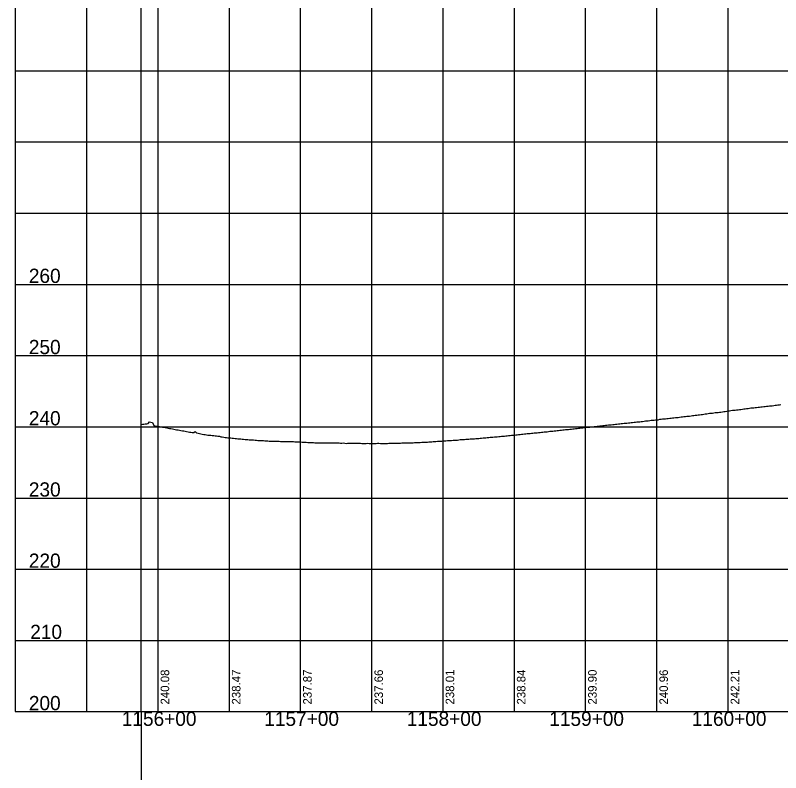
# Model space of a CAD drawing. Extents: x -90830 to 2015517, y -20856 to 836331.
# Drawn here: x 9492 to 10029, y 64871 to 65403 of the extents above; entities that cross this region are included whole.
import ezdxf

# ---------------------------------------------------------------- set-up
doc = ezdxf.new("R2010")
doc.units = 0
for name, color, linetype in [('Level 1', 7, 'Continuous'), ('RD_DDB_ElevTX', 7, 'Continuous'), ('RD_DDB_Profile_EX', 7, 'Continuous'), ('RD_DDB_StaTX', 7, 'Continuous'), ('RD_DDB_StripGrade', 7, 'Continuous'), ('RD_GPK_Profile_Cell', 7, 'Continuous')]:
    doc.layers.add(name, color=color, linetype=linetype)

msp = doc.modelspace()

# ---------------------------------------------------------------- linework, layer by layer
at = {"layer": 'Level 1'}
for p, q in [((9491.68, 65413.79), (9491.68, 64913.79)), ((9541.68, 65413.79), (9541.68, 64913.79)), ((9591.68, 65413.79), (9591.68, 64913.79)), ((9641.68, 65413.79), (9641.68, 64913.79)), ((9691.68, 65413.79), (9691.68, 64913.79)), ((9741.68, 65413.79), (9741.68, 64913.79)), ((9791.68, 65413.79), (9791.68, 64913.79)), ((9841.68, 65413.79), (9841.68, 64913.79)), ((9891.68, 65413.79), (9891.68, 64913.79)), ((9941.68, 65413.79), (9941.68, 64913.79)), ((9991.68, 65413.79), (9991.68, 64913.79)), ((9491.68, 65363.79), (11091.68, 65363.79)), ((9491.68, 65313.79), (11091.68, 65313.79)), ((9491.68, 65263.79), (11091.68, 65263.79)), ((9491.68, 65213.79), (11091.68, 65213.79)), ((9491.68, 65163.79), (11091.68, 65163.79)), ((9491.68, 65113.79), (11091.68, 65113.79)), ((9491.68, 65063.79), (11091.68, 65063.79)), ((9491.68, 65013.79), (11091.68, 65013.79)), ((9491.68, 64963.79), (11091.68, 64963.79)), ((9491.68, 64913.79), (11091.68, 64913.79))]:
    msp.add_line(p, q, dxfattribs=at)
at = {"layer": 'RD_DDB_Profile_EX'}
for points in [[(9979.9, 65123.39), (9980.9, 65123.45), (9981.9, 65123.55), (9982.9, 65123.75), (9983.9, 65123.83), (9984.9, 65123.87), (9985.9, 65124.1), (9986.9, 65124.16), (9987.9, 65124.32), (9988.9, 65124.53), (9989.9, 65124.6), (9990.9, 65124.82), (9991.9, 65124.88), (9992.9, 65124.98), (9993.9, 65125.14), (9994.9, 65125.36), (9995.9, 65125.46), (9996.9, 65125.54), (9997.9, 65125.58), (9998.9, 65125.63), (9999.9, 65125.92), (10000.9, 65126.02), (10001.9, 65126.22), (10002.9, 65126.36), (10003.9, 65126.46), (10004.9, 65126.6), (10005.9, 65126.71), (10006.9, 65126.78), (10007.9, 65126.99), (10008.9, 65127.12), (10009.9, 65127.18), (10010.9, 65127.32), (10011.9, 65127.42), (10012.9, 65127.54), (10013.9, 65127.64), (10014.9, 65127.76), (10015.9, 65127.89), (10016.9, 65128.06), (10017.9, 65128.14), (10018.9, 65128.2), (10019.9, 65128.31), (10020.9, 65128.49), (10021.9, 65128.55), (10022.9, 65128.59), (10023.9, 65128.72), (10024.9, 65128.93), (10025.9, 65129.02), (10026.9, 65129.14), (10027.9, 65129.3), (10028.9, 65129.37)], [(9879.9, 65112), (9880.9, 65112.11), (9881.9, 65112.18), (9882.9, 65112.29), (9883.9, 65112.45), (9884.9, 65112.56), (9885.9, 65112.63), (9886.9, 65112.75), (9887.9, 65112.9), (9888.9, 65113.03), (9889.9, 65113.13), (9890.9, 65113.24), (9891.9, 65113.34), (9892.9, 65113.44), (9893.9, 65113.53), (9894.9, 65113.59), (9895.9, 65113.68), (9896.9, 65113.8), (9897.9, 65113.95), (9898.9, 65114.08), (9899.9, 65114.2), (9900.9, 65114.31), (9901.9, 65114.41), (9902.9, 65114.51), (9903.9, 65114.62), (9904.9, 65114.72), (9905.9, 65114.82), (9906.9, 65114.95), (9907.9, 65115.05), (9908.9, 65115.11), (9909.9, 65115.22), (9910.9, 65115.37), (9911.9, 65115.5), (9912.9, 65115.62), (9913.9, 65115.7), (9914.9, 65115.77), (9915.9, 65115.88), (9916.9, 65116.02), (9917.9, 65116.13), (9918.9, 65116.22), (9919.9, 65116.31), (9920.9, 65116.44), (9921.9, 65116.61), (9922.9, 65116.67), (9923.9, 65116.76), (9924.9, 65116.87), (9925.9, 65116.93), (9926.9, 65117.06), (9927.9, 65117.18), (9928.9, 65117.25), (9929.9, 65117.37), (9930.9, 65117.51), (9931.9, 65117.61), (9932.9, 65117.74), (9933.9, 65117.88), (9934.9, 65117.98), (9935.9, 65118.07), (9936.9, 65118.18), (9937.9, 65118.35), (9938.9, 65118.48), (9939.9, 65118.54), (9940.9, 65118.57), (9941.9, 65118.58), (9942.9, 65118.74), (9943.9, 65119.05), (9944.9, 65119.18), (9945.9, 65119.28), (9946.9, 65119.38), (9947.9, 65119.47), (9948.9, 65119.57), (9949.9, 65119.67), (9950.9, 65119.73), (9951.9, 65119.84), (9952.9, 65120.09), (9953.9, 65120.15), (9954.9, 65120.24), (9955.9, 65120.31), (9956.9, 65120.32), (9957.9, 65120.53), (9958.9, 65120.67), (9959.9, 65120.8), (9960.9, 65120.94), (9961.9, 65121.04), (9962.9, 65121.17), (9963.9, 65121.13), (9964.9, 65121.18), (9965.9, 65121.42), (9966.9, 65121.67), (9967.9, 65121.78), (9968.9, 65121.93), (9969.9, 65122.04), (9970.9, 65122.14), (9971.9, 65122.24), (9972.9, 65122.39), (9973.9, 65122.53), (9974.9, 65122.68), (9975.9, 65122.77), (9976.9, 65122.85), (9977.9, 65123.14), (9978.9, 65123.27), (9979.9, 65123.39)], [(9579.9, 65115.41), (9580.9, 65115.53), (9581.9, 65115.65), (9582.9, 65115.76), (9583.9, 65115.89), (9584.9, 65116.19), (9585.9, 65117.31), (9586.9, 65117.1), (9587.9, 65116.89), (9588.9, 65114.68), (9589.9, 65114.5), (9590.9, 65114.32), (9591.9, 65114.13), (9592.9, 65113.95), (9593.9, 65113.77), (9594.9, 65113.59), (9595.9, 65113.41), (9596.9, 65113.22), (9597.9, 65113.04), (9598.9, 65112.86), (9599.9, 65112.67), (9600.9, 65112.49), (9601.9, 65112.3), (9602.9, 65112.12), (9603.9, 65111.94), (9604.9, 65111.75), (9605.9, 65111.57), (9606.9, 65111.39), (9607.9, 65111.2), (9608.9, 65111.02), (9609.9, 65110.84), (9610.9, 65110.65), (9611.9, 65110.47), (9612.9, 65110.29), (9613.9, 65110.1), (9614.9, 65109.92), (9615.9, 65109.73), (9616.9, 65109.71), (9617.9, 65110.39), (9618.9, 65109.59), (9619.9, 65109.36), (9620.9, 65109.13), (9621.9, 65108.89), (9622.9, 65108.66), (9623.9, 65108.45), (9624.9, 65108.27), (9625.9, 65108.11), (9626.9, 65108), (9627.9, 65107.91), (9628.9, 65107.82), (9629.9, 65107.73), (9630.9, 65107.63), (9631.9, 65107.54), (9632.9, 65107.45), (9633.9, 65107.32), (9634.9, 65107.09), (9635.9, 65106.82), (9636.9, 65106.66), (9637.9, 65106.51), (9638.9, 65106.34), (9639.9, 65106.25), (9640.9, 65106.15), (9641.9, 65106.13), (9642.9, 65105.96), (9643.9, 65105.89), (9644.9, 65105.75), (9645.9, 65105.61), (9646.9, 65105.49), (9647.9, 65105.43), (9648.9, 65105.38), (9649.9, 65105.28), (9650.9, 65105.2), (9651.9, 65105.08), (9652.9, 65104.95), (9653.9, 65104.86), (9654.9, 65104.78), (9655.9, 65104.68), (9656.9, 65104.66), (9657.9, 65104.59), (9658.9, 65104.55), (9659.9, 65104.47), (9660.9, 65104.34), (9661.9, 65104.23), (9662.9, 65104.18), (9663.9, 65104.14), (9664.9, 65104.15), (9665.9, 65104.07), (9666.9, 65104.01), (9667.9, 65104), (9668.9, 65103.9), (9669.9, 65103.8), (9670.9, 65103.74), (9671.9, 65103.72), (9672.9, 65103.67), (9673.9, 65103.62), (9674.9, 65103.6), (9675.9, 65103.6), (9676.9, 65103.6), (9677.9, 65103.57), (9678.9, 65103.52), (9679.9, 65103.53)], [(9779.9, 65102.99), (9780.9, 65103.04), (9781.9, 65103.11), (9782.9, 65103.19), (9783.9, 65103.26), (9784.9, 65103.36), (9785.9, 65103.46), (9786.9, 65103.56), (9787.9, 65103.63), (9788.9, 65103.68), (9789.9, 65103.73), (9790.9, 65103.78), (9791.9, 65103.83), (9792.9, 65103.92), (9793.9, 65103.99), (9794.9, 65104.05), (9795.9, 65104.09), (9796.9, 65104.18), (9797.9, 65104.22), (9798.9, 65104.29), (9799.9, 65104.35), (9800.9, 65104.37), (9801.9, 65104.46), (9802.9, 65104.61), (9803.9, 65104.75), (9804.9, 65104.81), (9805.9, 65104.84), (9806.9, 65104.89), (9807.9, 65104.99), (9808.9, 65105.09), (9809.9, 65105.16), (9810.9, 65105.26), (9811.9, 65105.34), (9812.9, 65105.39), (9813.9, 65105.44), (9814.9, 65105.51), (9815.9, 65105.59), (9816.9, 65105.66), (9817.9, 65105.76), (9818.9, 65105.88), (9819.9, 65105.99), (9820.9, 65106.07), (9821.9, 65106.14), (9822.9, 65106.19), (9823.9, 65106.31), (9824.9, 65106.43), (9825.9, 65106.47), (9826.9, 65106.48), (9827.9, 65106.63), (9828.9, 65106.75), (9829.9, 65106.85), (9830.9, 65106.92), (9831.9, 65107.04), (9832.9, 65107.14), (9833.9, 65107.28), (9834.9, 65107.32), (9835.9, 65107.41), (9836.9, 65107.51), (9837.9, 65107.6), (9838.9, 65107.74), (9839.9, 65107.85), (9840.9, 65107.91), (9841.9, 65108.01), (9842.9, 65108.14), (9843.9, 65108.22), (9844.9, 65108.31), (9845.9, 65108.36), (9846.9, 65108.52), (9847.9, 65108.6), (9848.9, 65108.76), (9849.9, 65108.87), (9850.9, 65109.02), (9851.9, 65109.04), (9852.9, 65109.18), (9853.9, 65109.27), (9854.9, 65109.37), (9855.9, 65109.49), (9856.9, 65109.59), (9857.9, 65109.6), (9858.9, 65109.78), (9859.9, 65109.89), (9860.9, 65109.99), (9861.9, 65110.07), (9862.9, 65110.17), (9863.9, 65110.31), (9864.9, 65110.36), (9865.9, 65110.43), (9866.9, 65110.61), (9867.9, 65110.71), (9868.9, 65110.77), (9869.9, 65110.87), (9870.9, 65110.99), (9871.9, 65111.14), (9872.9, 65111.24), (9873.9, 65111.37), (9874.9, 65111.45), (9875.9, 65111.59), (9876.9, 65111.67), (9877.9, 65111.78), (9878.9, 65111.9), (9879.9, 65112)], [(9679.9, 65103.53), (9680.9, 65103.54), (9681.9, 65103.52), (9682.9, 65103.5), (9683.9, 65103.48), (9684.9, 65103.46), (9685.9, 65103.42), (9686.9, 65103.36), (9687.9, 65103.29), (9688.9, 65103.21), (9689.9, 65103.16), (9690.9, 65103.17), (9691.9, 65103.14), (9692.9, 65103.04), (9693.9, 65102.99), (9694.9, 65102.97), (9695.9, 65102.92), (9696.9, 65102.87), (9697.9, 65102.82), (9698.9, 65102.77), (9699.9, 65102.72), (9700.9, 65102.67), (9701.9, 65102.62), (9702.9, 65102.57), (9703.9, 65102.55), (9704.9, 65102.55), (9705.9, 65102.55), (9706.9, 65102.52), (9707.9, 65102.53), (9708.9, 65102.55), (9709.9, 65102.55), (9710.9, 65102.55), (9711.9, 65102.55), (9712.9, 65102.57), (9713.9, 65102.57), (9714.9, 65102.54), (9715.9, 65102.52), (9716.9, 65102.5), (9717.9, 65102.5), (9718.9, 65102.45), (9719.9, 65102.4), (9720.9, 65102.4), (9721.9, 65102.42), (9722.9, 65102.3), (9723.9, 65102.12), (9724.9, 65102.19), (9725.9, 65102.25), (9726.9, 65102.25), (9727.9, 65102.25), (9728.9, 65102.23), (9729.9, 65102.2), (9730.9, 65102.22), (9731.9, 65102.25), (9732.9, 65102.23), (9733.9, 65102.18), (9734.9, 65102.15), (9735.9, 65102.15), (9736.9, 65102.12), (9737.9, 65102.14), (9738.9, 65102.19), (9739.9, 65102.16), (9740.9, 65102.15), (9741.9, 65102.11), (9742.9, 65102.1), (9743.9, 65102.14), (9744.9, 65102.15), (9745.9, 65102.18), (9746.9, 65102.2), (9747.9, 65102.16), (9748.9, 65102.11), (9749.9, 65102.13), (9750.9, 65102.14), (9751.9, 65102.11), (9752.9, 65102.13), (9753.9, 65102.18), (9754.9, 65102.23), (9755.9, 65102.24), (9756.9, 65102.28), (9757.9, 65102.33), (9758.9, 65102.31), (9759.9, 65102.26), (9760.9, 65102.25), (9761.9, 65102.33), (9762.9, 65102.43), (9763.9, 65102.46), (9764.9, 65102.43), (9765.9, 65102.45), (9766.9, 65102.5), (9767.9, 65102.49), (9768.9, 65102.48), (9769.9, 65102.55), (9770.9, 65102.62), (9771.9, 65102.67), (9772.9, 65102.73), (9773.9, 65102.74), (9774.9, 65102.75), (9775.9, 65102.83), (9776.9, 65102.9), (9777.9, 65102.93), (9778.9, 65102.96), (9779.9, 65102.99)]]:
    msp.add_lwpolyline(points, dxfattribs=at)
at = {"layer": 'RD_GPK_Profile_Cell'}
for q in [(9579.9, 66163.79), (11679.9, 64913.79), (9579.9, 63663.79)]:
    msp.add_line((9579.9, 64913.79), q, dxfattribs=at)

# ---------------------------------------------------------------- texts
at = {"layer": 'RD_DDB_ElevTX'}
for s, p in [('260', (9501.18, 65214.79)), ('250', (9501.18, 65164.79)), ('240', (9501.18, 65114.79)), ('230', (9501.18, 65064.79)), ('220', (9501.18, 65014.79)), ('210', (9502.14, 64964.79)), ('200', (9501.18, 64914.79))]:
    msp.add_text(s, height=10, dxfattribs=at).set_placement(p)
at = {"layer": 'RD_DDB_StaTX'}
for s, p in [('1156+00', (9566.39, 64903.79)), ('1157+00', (9666.39, 64903.79)), ('1158+00', (9766.39, 64903.79)), ('1159+00', (9866.39, 64903.79)), ('1160+00', (9966.39, 64903.79))]:
    msp.add_text(s, height=10, dxfattribs=at).set_placement(p)
at = {"layer": 'RD_DDB_StripGrade'}
for s, p in [('240.08', (9599.68, 64918.79)), ('238.47', (9649.68, 64918.79)), ('237.87', (9699.68, 64918.79)), ('237.66', (9749.68, 64918.79)), ('238.01', (9799.68, 64918.79)), ('238.84', (9849.68, 64918.79)), ('239.90', (9899.68, 64918.79)), ('240.96', (9949.68, 64918.79)), ('242.21', (9999.68, 64918.79))]:
    msp.add_text(s, height=6, rotation=90, dxfattribs=at).set_placement(p)

doc.saveas('drawing.dxf')
